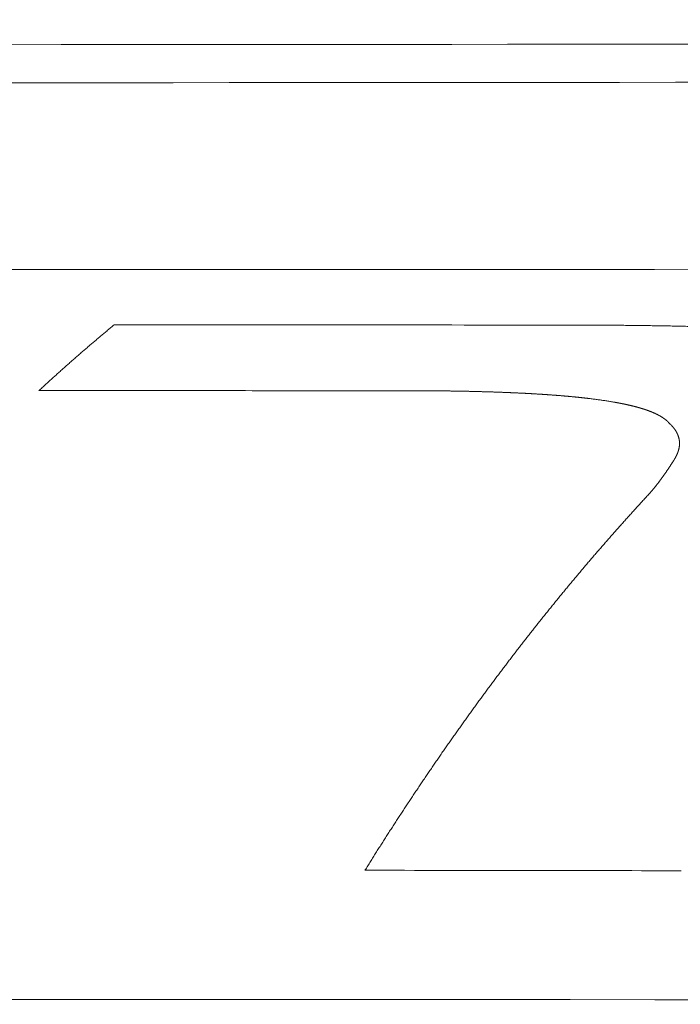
# Model space of a CAD drawing. Header units: millimetres. Extents: x 0 to 594, y 0 to 420.
# Tile 391 of 656: x 302.9 to 305.21, y 356.7 to 360.15. Entities that reach past the tile are written whole.
import ezdxf

# ---------------------------------------------------------------- set-up
doc = ezdxf.new("R2010")
doc.units = ezdxf.units.MM
doc.layers.add('1', color=7, linetype='Continuous', true_color=0xffffff)
doc.styles.add('Arial', font='txt')
doc.dimstyles.get("Standard").update_dxf_attribs({"dimtxt": 0.18, "dimasz": 0.18, "dimexe": 0.18, "dimexo": 0.0625, "dimgap": 0.09, "dimtad": 0, "dimtih": 1, "dimtoh": 1, "dimdec": 4, "dimzin": 0, "dimdsep": 46, "dimtxsty": 'Standard', "dimcen": 0.09, "dimadec": 0, "dimazin": 0, "dimtfac": 1, "dimtdec": 4, "dimtofl": 0, "dimtmove": 0, "dimatfit": 3, "dimfxl": 0, "dimtolj": 1, "dimtzin": 0, "dimarcsym": 0})

# ---------------------------------------------------------------- blocks, each defined once
blk = doc.blocks.new('_U5')
at = {"layer": '1', "color": 18, "lineweight": 18}
for p, q in [((170.9219, 289.963), (170.9219, 380.6252)), ((338.7503, 348.6183), (338.7503, 380.6252)), ((170.9219, 378.6252), (248.7529, 378.6252)), ((338.7503, 378.6252), (260.9193, 378.6252))]:
    blk.add_line(p, q, dxfattribs=at)
at = {"layer": '1', "color": 18}
for points in [[(170.9219, 378.6252), (174.4219, 379.563), (174.4219, 377.6874)], [(338.7503, 378.6252), (335.2503, 377.6874), (335.2503, 379.563)]]:
    blk.add_solid(points, dxfattribs=at)
at = {"layer": '1', "color": 18, "linetype": 'Continuous', "lineweight": 13, "insert": (250.4384, 375.9894), "char_height": 3.5, "attachment_point": 7, "line_spacing_factor": 1.047437, "style": 'Arial'}
blk.add_mtext('\\fArial|b0|i0;\\W1.0000;3.36', dxfattribs=at)
blk = doc.blocks.new('_U6')
at = {"layer": '1', "color": 18, "lineweight": 18}
for p, q in [((135.9242, 328.6865), (135.9242, 388.6144)), ((338.7503, 348.6183), (338.7503, 388.6144)), ((135.9242, 386.6144), (231.2541, 386.6144)), ((338.7503, 386.6144), (243.4204, 386.6144))]:
    blk.add_line(p, q, dxfattribs=at)
at = {"layer": '1', "color": 18}
for points in [[(135.9242, 386.6144), (139.4242, 387.5523), (139.4242, 385.6766)], [(338.7503, 386.6144), (335.2503, 385.6766), (335.2503, 387.5523)]]:
    blk.add_solid(points, dxfattribs=at)
at = {"layer": '1', "color": 18, "linetype": 'Continuous', "lineweight": 13, "insert": (232.9396, 383.9787), "char_height": 3.5, "attachment_point": 7, "line_spacing_factor": 1.047437, "style": 'Arial'}
blk.add_mtext('\\fArial|b0|i0;\\W1.0000;4.06', dxfattribs=at)

msp = doc.modelspace()

# ---------------------------------------------------------------- linework, layer by layer
at = {"layer": '1', "color": 155, "linetype": 'Continuous', "lineweight": 18}
for points in [[(222.7594, 360.0145), (226.9248, 360.0216), (233.1722, 360.022), (241.5054, 360.0207), (247.7566, 360.0219), (254.0083, 360.0264), (262.344, 360.033), (276.9315, 360.0439), (293.6028, 360.0555), (308.1902, 360.0662), (315.4841, 360.0715), (319.1305, 360.0742), (321.2149, 360.0757), (322.2567, 360.0765), (329.5133, 360.0817)], [(222.7682, 359.8809), (226.9318, 359.888), (233.1762, 359.8883), (241.5076, 359.8871), (247.7584, 359.8883), (254.0102, 359.8928), (262.3459, 359.8994), (276.9333, 359.9103), (293.6047, 359.9218), (308.192, 359.9326), (315.4861, 359.9379), (319.1323, 359.9406), (321.217, 359.9421), (322.2585, 359.9429), (329.0967, 359.9478)]]:
    msp.add_open_spline(points, degree=3, knots=[0, 0, 0, 0, 0.125, 0.1875, 0.25, 0.3125, 0.375, 0.5, 0.75, 0.875, 0.9375, 0.96875, 0.984375, 1, 1, 1, 1], dxfattribs=at)
for points in [[(282.068, 359.2698), (294.6796, 359.2726), (307.2913, 359.2757), (319.9029, 359.2787)], [(319.9032, 356.7102), (307.2915, 356.7155), (294.6799, 356.7206), (282.0682, 356.726)]]:
    msp.add_open_spline(points, degree=3, dxfattribs=at)
at = {"layer": '1', "color": 155, "linetype": 'Continuous', "lineweight": 13}
for points, knots in [([(302.9678, 358.8504), (302.9697, 358.8521), (302.9735, 358.8556), (302.9791, 358.8609), (302.9848, 358.8661), (302.9905, 358.8713), (302.9962, 358.8765), (303.0019, 358.8817), (303.0075, 358.8869), (303.0132, 358.8921), (303.0189, 358.8972), (303.0246, 358.9024), (303.0303, 358.9075), (303.036, 358.9126), (303.0417, 358.9178), (303.0474, 358.9229), (303.0531, 358.928), (303.0588, 358.933), (303.0645, 358.9381), (303.0703, 358.9432), (303.076, 358.9482), (303.0817, 358.9533), (303.0874, 358.9583), (303.0931, 358.9633), (303.0988, 358.9683), (303.1046, 358.9733), (303.1103, 358.9783), (303.116, 358.9833), (303.1218, 358.9883), (303.1275, 358.9932), (303.1332, 358.9982), (303.139, 359.0031), (303.1447, 359.008), (303.1504, 359.013), (303.1562, 359.0179), (303.1619, 359.0227), (303.1677, 359.0276), (303.1734, 359.0325), (303.1792, 359.0374), (303.1849, 359.0422), (303.1907, 359.0471), (303.1964, 359.0519), (303.2022, 359.0567), (303.208, 359.0615), (303.2137, 359.0663), (303.2195, 359.0711), (303.2253, 359.0759), (303.2291, 359.079), (303.231, 359.0806)], [0, 0, 0, 0, 0.021739, 0.043478, 0.065217, 0.086957, 0.108696, 0.130435, 0.152174, 0.173913, 0.195652, 0.217391, 0.23913, 0.260869, 0.282609, 0.304348, 0.326087, 0.347826, 0.369565, 0.391304, 0.413043, 0.434782, 0.456522, 0.478261, 0.5, 0.521739, 0.543478, 0.565217, 0.586956, 0.608696, 0.630435, 0.652174, 0.673913, 0.695652, 0.717391, 0.73913, 0.760869, 0.782609, 0.804348, 0.826087, 0.847826, 0.869565, 0.891304, 0.913043, 0.934783, 0.956522, 0.978261, 1, 1, 1, 1]), ([(304.6321, 359.0801), (304.6478, 359.0801), (304.6792, 359.0801), (304.7106, 359.0801), (304.7264, 359.0801)], [0, 0, 0, 0, 0.5, 1, 1, 1, 1]), ([(304.7264, 359.0801), (304.7398, 359.0801), (304.7665, 359.0801), (304.7933, 359.08), (304.8067, 359.08)], [0, 0, 0, 0, 0.5, 1, 1, 1, 1]), ([(304.8067, 359.08), (304.8106, 359.08), (304.8184, 359.08), (304.83, 359.08), (304.8416, 359.08), (304.8533, 359.08), (304.8649, 359.0799), (304.8765, 359.0799), (304.8882, 359.0799), (304.8998, 359.0798), (304.9115, 359.0798), (304.9231, 359.0797), (304.9347, 359.0797), (304.9464, 359.0796), (304.958, 359.0795), (304.9696, 359.0794), (304.9813, 359.0794), (304.9929, 359.0793), (305.0045, 359.0792), (305.0162, 359.079), (305.0278, 359.0789), (305.0394, 359.0788), (305.0511, 359.0787), (305.0627, 359.0785), (305.0743, 359.0784), (305.086, 359.0782), (305.0976, 359.0781), (305.1092, 359.0779), (305.1209, 359.0777), (305.1325, 359.0775), (305.1441, 359.0773), (305.1557, 359.0771), (305.1673, 359.0769), (305.179, 359.0767), (305.1906, 359.0764), (305.2022, 359.0762), (305.2138, 359.0759), (305.2254, 359.0757), (305.2371, 359.0754), (305.2487, 359.0751), (305.2603, 359.0748), (305.2719, 359.0745), (305.2835, 359.0742), (305.2951, 359.0739), (305.3067, 359.0735), (305.3183, 359.0732), (305.3299, 359.0728), (305.3376, 359.0725), (305.3415, 359.0724)], [0, 0, 0, 0, 0.021739, 0.04348, 0.06522, 0.086961, 0.108702, 0.130444, 0.152186, 0.173928, 0.19567, 0.217412, 0.239154, 0.260897, 0.282639, 0.304381, 0.326123, 0.347865, 0.369606, 0.391347, 0.413088, 0.434829, 0.45657, 0.47831, 0.500049, 0.521789, 0.543528, 0.565267, 0.587005, 0.608743, 0.630481, 0.652218, 0.673955, 0.695692, 0.717428, 0.739165, 0.760901, 0.782637, 0.804373, 0.826108, 0.847844, 0.86958, 0.891316, 0.913052, 0.934788, 0.956525, 0.978262, 1, 1, 1, 1]), ([(304.2746, 358.8498), (304.2123, 358.8499), (304.0879, 358.8499), (303.9012, 358.85), (303.7145, 358.8501), (303.5278, 358.8502), (303.3412, 358.8502), (303.1545, 358.8503), (303.03, 358.8504), (302.9678, 358.8504)], [0, 0, 0, 0, 0.142857, 0.285715, 0.428572, 0.571429, 0.714286, 0.857143, 1, 1, 1, 1]), ([(304.8983, 358.8221), (304.8972, 358.8222), (304.8949, 358.8225), (304.8915, 358.8229), (304.888, 358.8233), (304.8846, 358.8237), (304.8812, 358.8241), (304.8777, 358.8245), (304.8743, 358.8249), (304.8708, 358.8253), (304.8674, 358.8257), (304.8639, 358.826), (304.8605, 358.8264), (304.857, 358.8268), (304.8536, 358.8271), (304.8501, 358.8275), (304.8466, 358.8278), (304.8432, 358.8282), (304.8397, 358.8285), (304.8362, 358.8288), (304.8328, 358.8292), (304.8293, 358.8295), (304.8258, 358.8298), (304.8223, 358.8301), (304.8188, 358.8305), (304.8154, 358.8308), (304.8119, 358.8311), (304.8084, 358.8314), (304.8049, 358.8317), (304.8014, 358.832), (304.7979, 358.8323), (304.7944, 358.8326), (304.7909, 358.8329), (304.7874, 358.8331), (304.7839, 358.8334), (304.7804, 358.8337), (304.7769, 358.834), (304.7734, 358.8342), (304.7699, 358.8345), (304.7664, 358.8348), (304.7629, 358.835), (304.7594, 358.8353), (304.7559, 358.8355), (304.7524, 358.8358), (304.7489, 358.836), (304.7454, 358.8363), (304.7419, 358.8365), (304.7383, 358.8367), (304.7348, 358.837), (304.7313, 358.8372), (304.7278, 358.8374), (304.7243, 358.8376), (304.7208, 358.8379), (304.7173, 358.8381), (304.7137, 358.8383), (304.7102, 358.8385), (304.7067, 358.8387), (304.7032, 358.8389), (304.6997, 358.8391), (304.6961, 358.8393), (304.6926, 358.8395), (304.6891, 358.8397), (304.6856, 358.8399), (304.682, 358.8401), (304.6785, 358.8403), (304.675, 358.8405), (304.6715, 358.8407), (304.6679, 358.8409), (304.6644, 358.8411), (304.6609, 358.8412), (304.6574, 358.8414), (304.6538, 358.8416), (304.6503, 358.8418), (304.6468, 358.8419), (304.6432, 358.8421), (304.6397, 358.8423), (304.6362, 358.8424), (304.6326, 358.8426), (304.6291, 358.8427), (304.6256, 358.8429), (304.622, 358.843), (304.6185, 358.8432), (304.615, 358.8433), (304.6114, 358.8435), (304.6079, 358.8436), (304.6044, 358.8438), (304.6008, 358.8439), (304.5973, 358.8441), (304.5938, 358.8442), (304.5902, 358.8443), (304.5867, 358.8445), (304.5831, 358.8446), (304.5796, 358.8447), (304.5761, 358.8448), (304.5725, 358.845), (304.569, 358.8451), (304.5655, 358.8452), (304.5619, 358.8453), (304.5584, 358.8455), (304.5548, 358.8456), (304.5513, 358.8457), (304.5478, 358.8458), (304.5442, 358.8459), (304.5407, 358.846), (304.5371, 358.8461), (304.5336, 358.8462), (304.53, 358.8463), (304.5265, 358.8464), (304.523, 358.8465), (304.5194, 358.8466), (304.5159, 358.8467), (304.5123, 358.8468), (304.5088, 358.8469), (304.5052, 358.847), (304.5017, 358.8471), (304.4982, 358.8472), (304.4946, 358.8473), (304.4911, 358.8474), (304.4875, 358.8475), (304.484, 358.8475), (304.4804, 358.8476), (304.4769, 358.8477), (304.4733, 358.8478), (304.4698, 358.8479), (304.4662, 358.8479), (304.4627, 358.848), (304.4591, 358.8481), (304.4556, 358.8481), (304.4521, 358.8482), (304.4485, 358.8483), (304.445, 358.8483), (304.4414, 358.8484), (304.4379, 358.8485), (304.4343, 358.8485), (304.4308, 358.8486), (304.4272, 358.8486), (304.4237, 358.8487), (304.4201, 358.8487), (304.4166, 358.8488), (304.413, 358.8489), (304.4095, 358.8489), (304.4059, 358.849), (304.4024, 358.849), (304.3988, 358.849), (304.3953, 358.8491), (304.3917, 358.8491), (304.3882, 358.8492), (304.3846, 358.8492), (304.3811, 358.8493), (304.3775, 358.8493), (304.374, 358.8493), (304.3704, 358.8494), (304.3669, 358.8494), (304.3633, 358.8494), (304.3598, 358.8495), (304.3562, 358.8495), (304.3527, 358.8495), (304.3491, 358.8495), (304.3456, 358.8496), (304.342, 358.8496), (304.3385, 358.8496), (304.3349, 358.8496), (304.3314, 358.8497), (304.3278, 358.8497), (304.3243, 358.8497), (304.3207, 358.8497), (304.3172, 358.8497), (304.3136, 358.8497), (304.3101, 358.8498), (304.3065, 358.8498), (304.303, 358.8498), (304.2994, 358.8498), (304.2959, 358.8498), (304.2923, 358.8498), (304.2888, 358.8498), (304.2852, 358.8498), (304.2817, 358.8498), (304.2781, 358.8498), (304.2757, 358.8498), (304.2746, 358.8498)], [0, 0, 0, 0, 0.005645, 0.011289, 0.016934, 0.022579, 0.028225, 0.03387, 0.039516, 0.045162, 0.050808, 0.056455, 0.062102, 0.067749, 0.073397, 0.079045, 0.084693, 0.090341, 0.09599, 0.101639, 0.107289, 0.112938, 0.118588, 0.124239, 0.129889, 0.13554, 0.141191, 0.146842, 0.152494, 0.158146, 0.163797, 0.16945, 0.175102, 0.180754, 0.186407, 0.192059, 0.197712, 0.203365, 0.209017, 0.21467, 0.220323, 0.225975, 0.231627, 0.23728, 0.242932, 0.248584, 0.254235, 0.259887, 0.265538, 0.271189, 0.27684, 0.28249, 0.28814, 0.293791, 0.299441, 0.305091, 0.31074, 0.31639, 0.32204, 0.327689, 0.333338, 0.338988, 0.344637, 0.350286, 0.355935, 0.361584, 0.367233, 0.372882, 0.37853, 0.384179, 0.389828, 0.395477, 0.401125, 0.406774, 0.412423, 0.418072, 0.42372, 0.429369, 0.435018, 0.440666, 0.446315, 0.451964, 0.457612, 0.463261, 0.46891, 0.474558, 0.480207, 0.485856, 0.491504, 0.497153, 0.502802, 0.50845, 0.514099, 0.519748, 0.525397, 0.531045, 0.536694, 0.542343, 0.547991, 0.55364, 0.559289, 0.564938, 0.570587, 0.576235, 0.581884, 0.587533, 0.593182, 0.598831, 0.60448, 0.610129, 0.615778, 0.621427, 0.627077, 0.632726, 0.638375, 0.644025, 0.649674, 0.655323, 0.660973, 0.666622, 0.672272, 0.677922, 0.683571, 0.689221, 0.694871, 0.700521, 0.70617, 0.71182, 0.71747, 0.72312, 0.72877, 0.73442, 0.740071, 0.745721, 0.751371, 0.757021, 0.762672, 0.768322, 0.773973, 0.779623, 0.785274, 0.790924, 0.796575, 0.802225, 0.807876, 0.813527, 0.819177, 0.824828, 0.830479, 0.83613, 0.84178, 0.847431, 0.853082, 0.858733, 0.864384, 0.870035, 0.875686, 0.881336, 0.886987, 0.892638, 0.898289, 0.90394, 0.909591, 0.915242, 0.920892, 0.926543, 0.932194, 0.937845, 0.943495, 0.949146, 0.954797, 0.960447, 0.966098, 0.971748, 0.977399, 0.983049, 0.9887, 0.99435, 1, 1, 1, 1]), ([(305.173, 358.7378), (305.1728, 358.738), (305.1725, 358.7384), (305.1719, 358.739), (305.1714, 358.7396), (305.1708, 358.7402), (305.1702, 358.7408), (305.1696, 358.7414), (305.169, 358.7421), (305.1684, 358.7427), (305.1677, 358.7433), (305.1671, 358.7439), (305.1665, 358.7445), (305.1658, 358.7451), (305.1651, 358.7456), (305.1645, 358.7462), (305.1638, 358.7468), (305.1631, 358.7474), (305.1624, 358.748), (305.1617, 358.7486), (305.1609, 358.7492), (305.1602, 358.7497), (305.1595, 358.7503), (305.1587, 358.7509), (305.1579, 358.7514), (305.1572, 358.752), (305.1564, 358.7526), (305.1556, 358.7531), (305.1548, 358.7537), (305.154, 358.7543), (305.1532, 358.7548), (305.1524, 358.7554), (305.1516, 358.7559), (305.1507, 358.7565), (305.1499, 358.757), (305.149, 358.7575), (305.1482, 358.7581), (305.1473, 358.7586), (305.1464, 358.7592), (305.1455, 358.7597), (305.1447, 358.7602), (305.1438, 358.7607), (305.1429, 358.7613), (305.1419, 358.7618), (305.141, 358.7623), (305.1401, 358.7628), (305.1392, 358.7633), (305.1382, 358.7638), (305.1373, 358.7643), (305.1363, 358.7648), (305.1354, 358.7653), (305.1344, 358.7658), (305.1334, 358.7663), (305.1324, 358.7668), (305.1315, 358.7673), (305.1305, 358.7678), (305.1295, 358.7683), (305.1285, 358.7688), (305.1275, 358.7693), (305.1264, 358.7697), (305.1254, 358.7702), (305.1244, 358.7707), (305.1234, 358.7712), (305.1223, 358.7716), (305.1213, 358.7721), (305.1202, 358.7726), (305.1192, 358.773), (305.1181, 358.7735), (305.117, 358.7739), (305.116, 358.7744), (305.1149, 358.7748), (305.1138, 358.7753), (305.1127, 358.7757), (305.1116, 358.7761), (305.1106, 358.7766), (305.1094, 358.777), (305.1083, 358.7774), (305.1072, 358.7779), (305.1061, 358.7783), (305.105, 358.7787), (305.1039, 358.7791), (305.1027, 358.7796), (305.1016, 358.78), (305.1005, 358.7804), (305.0993, 358.7808), (305.0982, 358.7812), (305.097, 358.7816), (305.0959, 358.782), (305.0947, 358.7824), (305.0936, 358.7828), (305.0924, 358.7832), (305.0912, 358.7836), (305.0901, 358.784), (305.0889, 358.7844), (305.0877, 358.7848), (305.0865, 358.7852), (305.0853, 358.7856), (305.0841, 358.7859), (305.0829, 358.7863), (305.0817, 358.7867), (305.0805, 358.7871), (305.0793, 358.7874), (305.0781, 358.7878), (305.0769, 358.7882), (305.0757, 358.7885), (305.0745, 358.7889), (305.0732, 358.7893), (305.072, 358.7896), (305.0708, 358.79), (305.0696, 358.7903), (305.0683, 358.7907), (305.0671, 358.791), (305.0658, 358.7914), (305.0646, 358.7917), (305.0634, 358.7921), (305.0621, 358.7924), (305.0609, 358.7928), (305.0596, 358.7931), (305.0584, 358.7934), (305.0571, 358.7938), (305.0558, 358.7941), (305.0546, 358.7944), (305.0533, 358.7947), (305.052, 358.7951), (305.0508, 358.7954), (305.0495, 358.7957), (305.0482, 358.796), (305.047, 358.7964), (305.0457, 358.7967), (305.0444, 358.797), (305.0431, 358.7973), (305.0418, 358.7976), (305.0406, 358.7979), (305.0393, 358.7982), (305.038, 358.7985), (305.0367, 358.7988), (305.0354, 358.7991), (305.0341, 358.7994), (305.0328, 358.7997), (305.0315, 358.8), (305.0302, 358.8003), (305.0289, 358.8006), (305.0276, 358.8009), (305.0263, 358.8012), (305.025, 358.8015), (305.0237, 358.8017), (305.0224, 358.802), (305.0211, 358.8023), (305.0197, 358.8026), (305.0184, 358.8029), (305.0171, 358.8031), (305.0158, 358.8034), (305.0145, 358.8037), (305.0132, 358.804), (305.0118, 358.8042), (305.0105, 358.8045), (305.0092, 358.8048), (305.0078, 358.805), (305.0065, 358.8053), (305.0052, 358.8056), (305.0039, 358.8058), (305.0025, 358.8061), (305.0012, 358.8063), (304.9999, 358.8066), (304.9985, 358.8068), (304.9972, 358.8071), (304.9958, 358.8073), (304.9945, 358.8076), (304.9932, 358.8078), (304.9918, 358.8081), (304.9905, 358.8083), (304.9891, 358.8086), (304.9878, 358.8088), (304.9864, 358.8091), (304.9851, 358.8093), (304.9837, 358.8095), (304.9824, 358.8098), (304.981, 358.81), (304.9779, 358.8106), (304.973, 358.8114), (304.9663, 358.8125), (304.9596, 358.8136), (304.9529, 358.8146), (304.9461, 358.8156), (304.9393, 358.8166), (304.9325, 358.8176), (304.9257, 358.8185), (304.9189, 358.8195), (304.9121, 358.8204), (304.9052, 358.8212), (304.9006, 358.8218), (304.8983, 358.8221)], [0, 0, 0, 0, 0.004202, 0.008403, 0.012605, 0.016805, 0.021006, 0.025207, 0.029408, 0.033608, 0.03781, 0.042011, 0.046213, 0.050415, 0.054618, 0.058822, 0.063026, 0.067231, 0.071437, 0.075644, 0.079852, 0.08406, 0.08827, 0.09248, 0.096692, 0.100904, 0.105118, 0.109333, 0.113549, 0.117766, 0.121984, 0.126204, 0.130424, 0.134646, 0.138869, 0.143093, 0.147318, 0.151544, 0.155771, 0.159999, 0.164228, 0.168458, 0.172689, 0.176921, 0.181154, 0.185387, 0.189621, 0.193856, 0.198092, 0.202328, 0.206565, 0.210802, 0.21504, 0.219278, 0.223516, 0.227755, 0.231993, 0.236232, 0.240471, 0.244709, 0.248947, 0.253185, 0.257423, 0.261661, 0.265899, 0.270136, 0.274374, 0.278611, 0.282849, 0.287087, 0.291325, 0.295563, 0.299802, 0.304041, 0.30828, 0.31252, 0.31676, 0.321, 0.325241, 0.329483, 0.333724, 0.337967, 0.34221, 0.346453, 0.350697, 0.354941, 0.359186, 0.363432, 0.367678, 0.371925, 0.376172, 0.380419, 0.384667, 0.388916, 0.393165, 0.397415, 0.401665, 0.405915, 0.410166, 0.414417, 0.418669, 0.42292, 0.427172, 0.431425, 0.435677, 0.43993, 0.444183, 0.448436, 0.452689, 0.456942, 0.461195, 0.465448, 0.469701, 0.473953, 0.478206, 0.482458, 0.48671, 0.490961, 0.495212, 0.499463, 0.503712, 0.507962, 0.512211, 0.516459, 0.520707, 0.524954, 0.529201, 0.533448, 0.537694, 0.54194, 0.546186, 0.550431, 0.554676, 0.558921, 0.563166, 0.56741, 0.571654, 0.575898, 0.580142, 0.584386, 0.58863, 0.592873, 0.597117, 0.60136, 0.605603, 0.609846, 0.614089, 0.618332, 0.622575, 0.626818, 0.631061, 0.635304, 0.639547, 0.64379, 0.648033, 0.652275, 0.656518, 0.660761, 0.665004, 0.669246, 0.673489, 0.677732, 0.681975, 0.686217, 0.69046, 0.694702, 0.698945, 0.703187, 0.70743, 0.711672, 0.715914, 0.720157, 0.724399, 0.728641, 0.732883, 0.737125, 0.741366, 0.745608, 0.749849, 0.7707, 0.791548, 0.812394, 0.833239, 0.854084, 0.874928, 0.895772, 0.916617, 0.937463, 0.958309, 0.979154, 1, 1, 1, 1]), ([(305.1911, 358.6065), (305.1913, 358.6069), (305.1919, 358.6078), (305.1926, 358.609), (305.1934, 358.6102), (305.1941, 358.6115), (305.1948, 358.6127), (305.1955, 358.614), (305.1962, 358.6152), (305.1969, 358.6165), (305.1976, 358.6177), (305.1982, 358.619), (305.1989, 358.6202), (305.1995, 358.6215), (305.2001, 358.6227), (305.2007, 358.624), (305.2013, 358.6252), (305.2018, 358.6265), (305.2024, 358.6277), (305.2029, 358.629), (305.2034, 358.6302), (305.2039, 358.6315), (305.2044, 358.6328), (305.2049, 358.634), (305.2053, 358.6353), (305.2057, 358.6366), (305.2062, 358.6378), (305.2066, 358.6391), (305.2069, 358.6403), (305.2073, 358.6416), (305.2076, 358.6429), (305.208, 358.6441), (305.2083, 358.6454), (305.2086, 358.6467), (305.2089, 358.6479), (305.2091, 358.6492), (305.2094, 358.6505), (305.2096, 358.6517), (305.2098, 358.653), (305.21, 358.6543), (305.2101, 358.6555), (305.2103, 358.6568), (305.2104, 358.6581), (305.2105, 358.6593), (305.2106, 358.6606), (305.2107, 358.6619), (305.2107, 358.6631), (305.2107, 358.6644), (305.2107, 358.6657), (305.2107, 358.6669), (305.2107, 358.6682), (305.2106, 358.6694), (305.2106, 358.6707), (305.2105, 358.672), (305.2104, 358.6732), (305.2102, 358.6745), (305.2101, 358.6757), (305.2099, 358.677), (305.2097, 358.6782), (305.2094, 358.6795), (305.2092, 358.6808), (305.2089, 358.682), (305.2086, 358.6833), (305.2083, 358.6845), (305.208, 358.6857), (305.2077, 358.687), (305.2073, 358.6882), (305.2069, 358.6895), (305.2065, 358.6907), (305.206, 358.692), (305.2056, 358.6932), (305.2051, 358.6944), (305.2046, 358.6956), (305.2041, 358.6969), (305.2035, 358.6981), (305.203, 358.6993), (305.2024, 358.7005), (305.2018, 358.7018), (305.2012, 358.703), (305.2005, 358.7042), (305.1999, 358.7054), (305.1992, 358.7066), (305.1985, 358.7078), (305.1977, 358.709), (305.197, 358.7102), (305.1962, 358.7114), (305.1954, 358.7126), (305.1946, 358.7138), (305.1938, 358.715), (305.193, 358.7161), (305.1921, 358.7173), (305.1912, 358.7185), (305.1903, 358.7197), (305.1894, 358.7208), (305.1884, 358.722), (305.1874, 358.7231), (305.1865, 358.7243), (305.1854, 358.7254), (305.1844, 358.7266), (305.1834, 358.7277), (305.1823, 358.7289), (305.1812, 358.73), (305.1801, 358.7311), (305.179, 358.7322), (305.1778, 358.7333), (305.1767, 358.7345), (305.1755, 358.7356), (305.1743, 358.7367), (305.1734, 358.7374), (305.173, 358.7378)], [0, 0, 0, 0, 0.009363, 0.018728, 0.028095, 0.037463, 0.046833, 0.056204, 0.065576, 0.074949, 0.084322, 0.093695, 0.103069, 0.112443, 0.121816, 0.131189, 0.140561, 0.149933, 0.159304, 0.168673, 0.178042, 0.187409, 0.196775, 0.206139, 0.215502, 0.224863, 0.234222, 0.24358, 0.252936, 0.26229, 0.271641, 0.280991, 0.290339, 0.299685, 0.309029, 0.318371, 0.327711, 0.337049, 0.346385, 0.35572, 0.365053, 0.374384, 0.383714, 0.393042, 0.402369, 0.411695, 0.421019, 0.430343, 0.439667, 0.448989, 0.458312, 0.467634, 0.476957, 0.48628, 0.495603, 0.504928, 0.514253, 0.52358, 0.532908, 0.542236, 0.551565, 0.560896, 0.570227, 0.579559, 0.588893, 0.598226, 0.607561, 0.616897, 0.626233, 0.63557, 0.644907, 0.654246, 0.663584, 0.672924, 0.682264, 0.691604, 0.700945, 0.710287, 0.719629, 0.728971, 0.738314, 0.747657, 0.757, 0.766344, 0.775688, 0.785032, 0.794376, 0.803721, 0.813066, 0.822411, 0.831756, 0.841101, 0.850447, 0.859793, 0.869138, 0.878484, 0.88783, 0.897177, 0.906523, 0.915869, 0.925216, 0.934563, 0.94391, 0.953258, 0.962605, 0.971954, 0.981302, 0.990651, 1, 1, 1, 1]), ([(305.1023, 358.4863), (305.1028, 358.4868), (305.1037, 358.4878), (305.1052, 358.4894), (305.1066, 358.491), (305.108, 358.4926), (305.1094, 358.4942), (305.1108, 358.4957), (305.1122, 358.4973), (305.1136, 358.4989), (305.1149, 358.5005), (305.1163, 358.5021), (305.1176, 358.5037), (305.119, 358.5053), (305.1203, 358.5069), (305.1216, 358.5085), (305.1229, 358.5101), (305.1242, 358.5117), (305.1255, 358.5133), (305.1268, 358.5149), (305.1281, 358.5165), (305.1294, 358.5181), (305.1306, 358.5197), (305.1319, 358.5213), (305.1331, 358.5229), (305.1344, 358.5245), (305.1356, 358.5261), (305.1368, 358.5277), (305.138, 358.5293), (305.1393, 358.5309), (305.1405, 358.5325), (305.1417, 358.5341), (305.1429, 358.5357), (305.144, 358.5373), (305.1452, 358.539), (305.1464, 358.5406), (305.1476, 358.5422), (305.1487, 358.5438), (305.1499, 358.5454), (305.1511, 358.547), (305.1522, 358.5486), (305.1534, 358.5502), (305.1545, 358.5518), (305.1556, 358.5535), (305.1568, 358.5551), (305.1579, 358.5567), (305.159, 358.5583), (305.1602, 358.5599), (305.1613, 358.5615), (305.1624, 358.5631), (305.1635, 358.5647), (305.1646, 358.5663), (305.1657, 358.5679), (305.1668, 358.5696), (305.1679, 358.5712), (305.169, 358.5728), (305.1701, 358.5744), (305.1712, 358.576), (305.1723, 358.5776), (305.1733, 358.5792), (305.1744, 358.5808), (305.1755, 358.5824), (305.1765, 358.584), (305.1776, 358.5856), (305.1786, 358.5873), (305.1797, 358.5889), (305.1808, 358.5905), (305.1818, 358.5921), (305.1828, 358.5937), (305.1839, 358.5953), (305.1849, 358.5969), (305.186, 358.5985), (305.187, 358.6001), (305.188, 358.6017), (305.189, 358.6033), (305.1901, 358.6049), (305.1907, 358.606), (305.1911, 358.6065)], [0, 0, 0, 0, 0.013321, 0.026641, 0.039961, 0.053281, 0.066602, 0.079922, 0.093243, 0.106564, 0.119885, 0.133207, 0.14653, 0.159853, 0.173176, 0.186501, 0.199826, 0.213152, 0.226479, 0.239806, 0.253134, 0.266463, 0.279793, 0.293123, 0.306455, 0.319787, 0.33312, 0.346453, 0.359787, 0.373122, 0.386457, 0.399792, 0.413129, 0.426465, 0.439802, 0.453139, 0.466476, 0.479813, 0.493151, 0.506488, 0.519825, 0.533162, 0.546499, 0.559836, 0.573173, 0.58651, 0.599847, 0.613184, 0.626521, 0.639858, 0.653195, 0.666532, 0.67987, 0.693207, 0.706544, 0.719882, 0.733219, 0.746557, 0.759895, 0.773233, 0.786571, 0.799909, 0.813247, 0.826586, 0.839925, 0.853263, 0.866602, 0.879941, 0.893281, 0.90662, 0.91996, 0.933299, 0.946639, 0.959979, 0.973319, 0.98666, 1, 1, 1, 1]), ([(305.0022, 358.3757), (305.004, 358.3778), (305.0078, 358.3819), (305.0133, 358.3882), (305.0189, 358.3944), (305.0244, 358.4006), (305.03, 358.4068), (305.0355, 358.4129), (305.0411, 358.4191), (305.0466, 358.4253), (305.0522, 358.4314), (305.0577, 358.4376), (305.0633, 358.4437), (305.0689, 358.4498), (305.0744, 358.4559), (305.08, 358.462), (305.0856, 358.4681), (305.0911, 358.4742), (305.0967, 358.4802), (305.1004, 358.4843), (305.1023, 358.4863)], [0, 0, 0, 0, 0.055556, 0.111111, 0.166667, 0.222222, 0.277778, 0.333334, 0.388889, 0.444445, 0.500001, 0.555556, 0.611112, 0.666667, 0.722223, 0.777778, 0.833334, 0.888889, 0.944445, 1, 1, 1, 1]), ([(304.1094, 357.1698), (304.111, 357.1724), (304.1141, 357.1775), (304.1189, 357.1852), (304.1237, 357.1928), (304.1284, 357.2004), (304.1332, 357.2081), (304.138, 357.2157), (304.1428, 357.2233), (304.1476, 357.2309), (304.1524, 357.2385), (304.1572, 357.246), (304.162, 357.2536), (304.1668, 357.2612), (304.1716, 357.2687), (304.1764, 357.2762), (304.1812, 357.2838), (304.186, 357.2913), (304.1908, 357.2988), (304.1957, 357.3063), (304.2005, 357.3138), (304.2053, 357.3213), (304.2101, 357.3288), (304.215, 357.3362), (304.2198, 357.3437), (304.2247, 357.3511), (304.2295, 357.3585), (304.2344, 357.366), (304.2392, 357.3734), (304.2441, 357.3808), (304.2489, 357.3882), (304.2538, 357.3956), (304.2587, 357.4029), (304.2635, 357.4103), (304.2684, 357.4177), (304.2733, 357.425), (304.2781, 357.4324), (304.283, 357.4397), (304.2879, 357.447), (304.2928, 357.4543), (304.2977, 357.4616), (304.3026, 357.4689), (304.3075, 357.4762), (304.3124, 357.4835), (304.3173, 357.4907), (304.3222, 357.498), (304.3271, 357.5052), (304.332, 357.5125), (304.3369, 357.5197), (304.3419, 357.5269), (304.3468, 357.5341), (304.3517, 357.5413), (304.3566, 357.5485), (304.3616, 357.5556), (304.3665, 357.5628), (304.3715, 357.57), (304.3764, 357.5771), (304.3813, 357.5842), (304.3863, 357.5914), (304.3912, 357.5985), (304.3962, 357.6056), (304.4012, 357.6127), (304.4061, 357.6198), (304.4111, 357.6269), (304.4161, 357.6339), (304.421, 357.641), (304.426, 357.648), (304.431, 357.6551), (304.436, 357.6621), (304.4409, 357.6691), (304.4459, 357.6761), (304.4509, 357.6831), (304.4559, 357.6901), (304.4609, 357.6971), (304.4659, 357.7041), (304.4709, 357.7111), (304.4759, 357.718), (304.4809, 357.7249), (304.4859, 357.7319), (304.491, 357.7388), (304.496, 357.7457), (304.501, 357.7526), (304.506, 357.7595), (304.511, 357.7664), (304.5161, 357.7733), (304.5211, 357.7801), (304.5261, 357.787), (304.5312, 357.7938), (304.5362, 357.8007), (304.5413, 357.8075), (304.5463, 357.8143), (304.5514, 357.8211), (304.5564, 357.8279), (304.5615, 357.8347), (304.5666, 357.8415), (304.5716, 357.8483), (304.5767, 357.855), (304.5818, 357.8618), (304.5868, 357.8685), (304.5919, 357.8752), (304.597, 357.8819), (304.6021, 357.8887), (304.6072, 357.8954), (304.6122, 357.902), (304.6173, 357.9087), (304.6224, 357.9154), (304.6275, 357.9221), (304.6326, 357.9287), (304.6377, 357.9353), (304.6428, 357.942), (304.6479, 357.9486), (304.6531, 357.9552), (304.6582, 357.9618), (304.6633, 357.9684), (304.6684, 357.975), (304.6735, 357.9816), (304.6787, 357.9881), (304.6838, 357.9947), (304.6889, 358.0012), (304.6941, 358.0077), (304.6992, 358.0143), (304.7043, 358.0208), (304.7095, 358.0273), (304.7146, 358.0338), (304.7198, 358.0403), (304.7249, 358.0467), (304.7301, 358.0532), (304.7353, 358.0597), (304.7404, 358.0661), (304.7456, 358.0725), (304.7508, 358.079), (304.7559, 358.0854), (304.7611, 358.0918), (304.7663, 358.0982), (304.7715, 358.1046), (304.7766, 358.1109), (304.7818, 358.1173), (304.787, 358.1237), (304.7922, 358.13), (304.7974, 358.1363), (304.8026, 358.1427), (304.8078, 358.149), (304.813, 358.1553), (304.8182, 358.1616), (304.8234, 358.1679), (304.8286, 358.1741), (304.8338, 358.1804), (304.8391, 358.1867), (304.8443, 358.1929), (304.8495, 358.1991), (304.8547, 358.2054), (304.86, 358.2116), (304.8652, 358.2178), (304.8704, 358.224), (304.8757, 358.2302), (304.8809, 358.2364), (304.8861, 358.2425), (304.8914, 358.2487), (304.8966, 358.2548), (304.9019, 358.261), (304.9071, 358.2671), (304.9124, 358.2732), (304.9177, 358.2793), (304.9229, 358.2854), (304.9282, 358.2915), (304.9335, 358.2976), (304.9387, 358.3037), (304.944, 358.3097), (304.9493, 358.3158), (304.9546, 358.3218), (304.9598, 358.3278), (304.9651, 358.3339), (304.9704, 358.3399), (304.9757, 358.3459), (304.981, 358.3518), (304.9863, 358.3578), (304.9916, 358.3638), (304.9969, 358.3698), (305.0004, 358.3737), (305.0022, 358.3757)], [0, 0, 0, 0, 0.00565, 0.011299, 0.016949, 0.022599, 0.028248, 0.033898, 0.039548, 0.045197, 0.050847, 0.056497, 0.062147, 0.067796, 0.073446, 0.079096, 0.084745, 0.090395, 0.096045, 0.101694, 0.107344, 0.112994, 0.118643, 0.124293, 0.129943, 0.135592, 0.141242, 0.146892, 0.152541, 0.158191, 0.163841, 0.16949, 0.17514, 0.18079, 0.18644, 0.192089, 0.197739, 0.203389, 0.209038, 0.214688, 0.220338, 0.225987, 0.231637, 0.237287, 0.242936, 0.248586, 0.254236, 0.259885, 0.265535, 0.271185, 0.276835, 0.282484, 0.288134, 0.293784, 0.299433, 0.305083, 0.310733, 0.316382, 0.322032, 0.327682, 0.333332, 0.338981, 0.344631, 0.350281, 0.35593, 0.36158, 0.36723, 0.372879, 0.378529, 0.384179, 0.389829, 0.395478, 0.401128, 0.406778, 0.412427, 0.418077, 0.423727, 0.429377, 0.435026, 0.440676, 0.446326, 0.451975, 0.457625, 0.463275, 0.468925, 0.474574, 0.480224, 0.485874, 0.491524, 0.497173, 0.502823, 0.508473, 0.514122, 0.519772, 0.525422, 0.531072, 0.536721, 0.542371, 0.548021, 0.553671, 0.55932, 0.56497, 0.57062, 0.576269, 0.581919, 0.587569, 0.593219, 0.598868, 0.604518, 0.610168, 0.615818, 0.621467, 0.627117, 0.632767, 0.638417, 0.644066, 0.649716, 0.655366, 0.661016, 0.666665, 0.672315, 0.677965, 0.683615, 0.689264, 0.694914, 0.700564, 0.706214, 0.711863, 0.717513, 0.723163, 0.728813, 0.734462, 0.740112, 0.745762, 0.751412, 0.757061, 0.762711, 0.768361, 0.774011, 0.77966, 0.78531, 0.79096, 0.79661, 0.802259, 0.807909, 0.813559, 0.819209, 0.824858, 0.830508, 0.836158, 0.841808, 0.847457, 0.853107, 0.858757, 0.864407, 0.870056, 0.875706, 0.881356, 0.887006, 0.892655, 0.898305, 0.903955, 0.909604, 0.915254, 0.920904, 0.926554, 0.932203, 0.937853, 0.943503, 0.949153, 0.954802, 0.960452, 0.966102, 0.971751, 0.977401, 0.983051, 0.988701, 0.99435, 1, 1, 1, 1])]:
    msp.add_open_spline(points, degree=3, knots=knots, dxfattribs=at)
for points in [[(303.231, 359.0806), (303.698, 359.0805), (304.1651, 359.0803), (304.6321, 359.0801)], [(305.2162, 357.1682), (304.8473, 357.1687), (304.4783, 357.1693), (304.1094, 357.1698)]]:
    msp.add_open_spline(points, degree=3, dxfattribs=at)

# ---------------------------------------------------------------- dimensions: what is measured, and where the dimension line sits
at = {"layer": '1', "color": 18, "linetype": 'Continuous', "lineweight": 13}
for base, p2, picture, middle in [((135.9242, 386.6144), (135.9242, 328.6865), '_U6', (237.3372, 386.6144)), ((170.9219, 378.6252), (170.9219, 289.963), '_U5', (254.8361, 378.6252))]:
    dim = msp.add_linear_dim(base=base, p1=(338.7503, 348.6183), p2=p2, dimstyle='Standard', override={"dimtxt": 3.5, "dimasz": 3.5, "dimexe": 2, "dimexo": 0, "dimgap": 1.5, "dimtih": 1, "dimtoh": 1, "dimdec": 2, "dimlfac": 0.02, "dimdsep": 46, "dimlunit": 2, "dimtxsty": 'Arial', "dimsah": 1, "dimse1": 0, "dimse2": 0, "dimsd1": 0, "dimsd2": 0, "dimclrd": 18, "dimclre": 18, "dimclrt": 18, "dimtol": 0, "dimtm": -0.1, "dimtfac": 1, "dimtdec": 2, "dimtofl": 1, "dimtmove": 0, "dimlwd": 18, "dimlwe": 18}, dxfattribs=at)
    dim.commit()
    dim.dimension.update_dxf_attribs({"geometry": picture, "text_midpoint": middle, "dimtype": 160})

doc.saveas('drawing.dxf')
